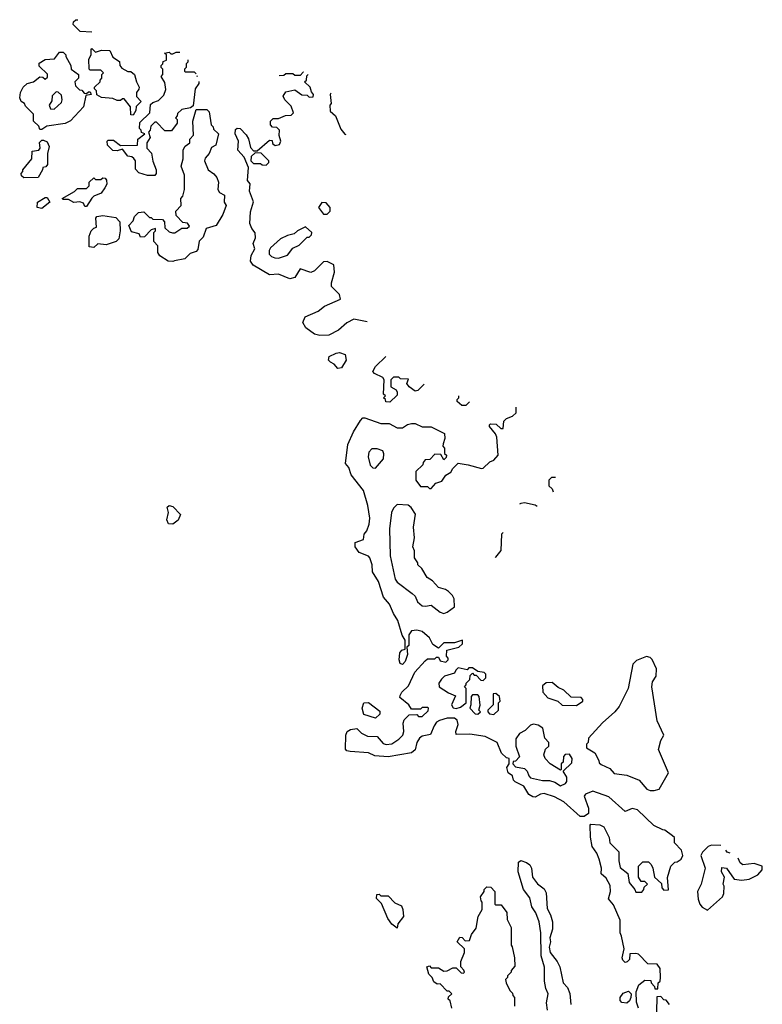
# Model space of a CAD drawing. Extents: x 2029826 to 2248070, y 228728 to 402406.
# Tile 365 of 368: x 2175472 to 2179610, y 364996 to 370481. Entities that reach past the tile are written whole.
import ezdxf

# ---------------------------------------------------------------- set-up
doc = ezdxf.new("R2010")
doc.units = 0

msp = doc.modelspace()

# ---------------------------------------------------------------- linework, layer by layer
at = {"layer": '0CON10XD'}
for points in [[(2175874.6, 370410.7), (2175810, 370415), (2175770, 370455), (2175771.7, 370468.3), (2175785, 370480), (2175795, 370480), (2175796.2, 370480.9)], [(2175595, 369870), (2175585, 369870), (2175578.3, 369888.3), (2175550, 369915), (2175550, 369955), (2175505, 370000), (2175500, 370015), (2175480, 370025), (2175472.5, 370045), (2175477.5, 370075), (2175492.5, 370105), (2175513.9, 370126.1), (2175550, 370135), (2175585, 370162.5), (2175601.7, 370161.7), (2175615, 370150), (2175628.3, 370161.7), (2175628.3, 370178.3), (2175581.7, 370221.7), (2175581.7, 370238.3), (2175615, 370260), (2175667, 370263), (2175695, 370300), (2175715, 370300), (2175730, 370285), (2175730, 370275), (2175757.5, 370225), (2175760, 370205), (2175800, 370175), (2175800, 370155), (2175780, 370135), (2175783, 370113), (2175805, 370090), (2175818.3, 370088.3), (2175831.7, 370071.7), (2175845, 370070), (2175855, 370080), (2175865, 370080), (2175870, 370065), (2175841.7, 370058.3), (2175827.5, 369995), (2175755, 369917.5), (2175725, 369903.3), (2175623, 369887), (2175595, 369870)], [(2176105, 369950), (2176091.7, 369951.7), (2176090, 369995), (2176055, 370040), (2176045, 370040), (2176035, 370030), (2176015, 370030), (2175991.7, 370041.7), (2175928.3, 370048.3), (2175901.7, 370061.7), (2175900, 370085), (2175890, 370095), (2175890, 370105), (2175920, 370135), (2175920, 370145), (2175930, 370155), (2175930, 370175), (2175940, 370185), (2175925, 370200), (2175865, 370200), (2175860, 370205), (2175858.3, 370261.7), (2175870, 370285), (2175870, 370315), (2175875, 370320), (2175895, 370300), (2175928.3, 370311.7), (2175975, 370310), (2175991.7, 370271.7), (2176028.3, 370248.3), (2176030, 370225), (2176040.7, 370210.7), (2176075, 370192.5), (2176091.7, 370191.7), (2176112.5, 370175), (2176122.5, 370135), (2176137.5, 370105), (2176136.7, 370093.3), (2176122.5, 370075), (2176123, 370053), (2176150, 370025), (2176121.7, 369998.3), (2176120, 369975), (2176105, 369950)], [(2176470, 370137), (2176470, 370134), (2176470, 370125), (2176450, 370095), (2176438.3, 370001.7), (2176425, 369990), (2176375, 369980), (2176351.7, 369958.3), (2176350, 369945), (2176340, 369935), (2176350, 369925), (2176350, 369905), (2176318.3, 369861.7), (2176281.7, 369861.7), (2176235, 369910), (2176225, 369910), (2176203, 369887), (2176200, 369865), (2176190, 369855), (2176200, 369825), (2176180, 369795), (2176180, 369765), (2176207, 369737), (2176213.6, 369693.6), (2176233.3, 369645), (2176232.5, 369625), (2176225, 369612.5), (2176185, 369612.5), (2176137, 369627), (2176118.3, 369648.3), (2176117.5, 369695), (2176108.3, 369708.3), (2176097, 369717), (2176075, 369720), (2176045, 369760), (2176015, 369750), (2175991.7, 369751.7), (2175961.7, 369781.7), (2175960, 369805), (2175965, 369810), (2175995, 369810), (2176035, 369780), (2176128.3, 369781.7), (2176130, 369815), (2176170, 369845), (2176151.7, 369851.7), (2176150, 369865), (2176140, 369875), (2176141.7, 369908.3), (2176197, 369963), (2176201.7, 370008.3), (2176215, 370020), (2176245, 370030), (2176263, 370047), (2176275, 370060), (2176287, 370093), (2176281.7, 370131.7), (2176260, 370165), (2176270, 370175), (2176270, 370205), (2176260, 370215), (2176260, 370225), (2176270, 370235), (2176271.7, 370248.3), (2176290, 370255), (2176290, 370285), (2176280, 370295), (2176305, 370300), (2176315, 370290), (2176325, 370290), (2176345, 370300), (2176364.3, 370300)], [(2176410, 370257), (2176410, 370245), (2176400, 370235), (2176400, 370215), (2176390, 370205), (2176390, 370195), (2176395, 370190), (2176445, 370190), (2176456.4, 370180)], [(2176459.5, 370169.2), (2176460.8, 370164.7)], [(2177408, 368797.5), (2177335, 368812.5), (2177295, 368792.5), (2177248.8, 368751.2), (2177195, 368723.8), (2177145, 368721.2), (2177115, 368730), (2177067.5, 368765), (2177050, 368795), (2177063.9, 368826.1), (2177135, 368857.5), (2177170, 368885), (2177260, 368925), (2177255, 368950), (2177210, 368995), (2177210, 369015), (2177226.7, 369075), (2177222.5, 369115), (2177185, 369133.3), (2177165, 369132.5), (2177115, 369082.5), (2177095, 369073.3), (2177035, 369093.3), (2177005.5, 369044.5), (2176977.3, 369037.3), (2176915, 369062.5), (2176865, 369058.8), (2176774.2, 369114.2), (2176758.8, 369135), (2176762.7, 369167.3), (2176782.5, 369205), (2176773.3, 369235), (2176786.7, 369265), (2176783.6, 369293.6), (2176765, 369317.5), (2176754.2, 369345), (2176759.1, 369410.9), (2176776, 369466), (2176752.9, 369525), (2176757, 369567), (2176742.5, 369585), (2176747, 369657), (2176722.5, 369715), (2176687.5, 369755), (2176692.5, 369805), (2176672.5, 369845), (2176675, 369870), (2176685, 369877.5), (2176700, 369875), (2176735, 369840), (2176747, 369817), (2176758.3, 369768.3), (2176775, 369750), (2176795, 369750), (2176865, 369810), (2176878.3, 369808.3), (2176881.7, 369791.7), (2176895, 369780), (2176920, 369785), (2176926.7, 369805), (2176917.5, 369835), (2176920, 369865), (2176905, 369880), (2176881.7, 369881.7), (2176870, 369895), (2176870, 369915), (2176885, 369930), (2176915, 369930), (2176953, 369947), (2176985, 369950), (2176998.3, 369961.7), (2176985, 370000), (2176950, 370035), (2176940, 370055), (2176955, 370080), (2177005, 370090), (2177045, 370062.5), (2177075, 370060), (2177085, 370050), (2177108.3, 370051.7), (2177110, 370065), (2177098.3, 370078.3), (2177090, 370105), (2177060, 370135), (2177070, 370145), (2177071.7, 370168.3), (2177080.1, 370176)], [(2177053.3, 370188.7), (2177051.9, 370189.1), (2177035, 370170), (2177005, 370170), (2176995, 370180), (2176955, 370180), (2176945, 370170), (2176918.3, 370167.8)], [(2175665, 369982.5), (2175705, 370020), (2175710, 370035), (2175705, 370060), (2175687, 370077), (2175675, 370080), (2175653, 370057), (2175651.7, 370028.3), (2175637.5, 370005), (2175643.6, 369983.6), (2175665, 369982.5)], [(2177206.2, 370072.4), (2177202.5, 370065), (2177207.5, 370015), (2177200, 370005), (2177201.7, 369971.7), (2177232.5, 369945), (2177261.7, 369871.7), (2177283.6, 369843.6), (2177290.2, 369841.4)], [(2176325, 369133.3), (2176300, 369135), (2176252.5, 369165), (2176242.5, 369185), (2176241.7, 369221.7), (2176220, 369245), (2176220, 369295), (2176230, 369305), (2176228.3, 369318.3), (2176205, 369310), (2176168.3, 369271.7), (2176145, 369270), (2176138.3, 369288.3), (2176095, 369300), (2176080, 369335), (2176105, 369360), (2176112.5, 369385), (2176133.6, 369406.4), (2176165, 369410), (2176195, 369380), (2176205, 369380), (2176215, 369370), (2176268.3, 369368.3), (2176280, 369355), (2176281.7, 369321.7), (2176305, 369300), (2176323, 369293), (2176337, 369293), (2176375, 369320), (2176405, 369320), (2176418.3, 369331.7), (2176408.3, 369348.3), (2176381.7, 369351.7), (2176345, 369390), (2176342.5, 369415), (2176372.5, 369445), (2176370, 369485), (2176381.7, 369498.3), (2176390, 369535), (2176390, 369615), (2176372.5, 369665), (2176382.5, 369705), (2176383.6, 369756.4), (2176393.6, 369776.4), (2176420, 369795), (2176420, 369815), (2176441.7, 369838.3), (2176437.5, 369915), (2176455, 369980), (2176515, 369980), (2176528.3, 369968.3), (2176540, 369895), (2176550, 369885), (2176551.7, 369871.7), (2176580, 369845), (2176565, 369782.5), (2176541.7, 369768.3), (2176527.5, 369735), (2176505, 369710), (2176502.5, 369695), (2176522.5, 369645), (2176555, 369622.5), (2176571.7, 369601.7), (2176580, 369575), (2176576.7, 369535), (2176585, 369517.5), (2176613.6, 369503.6), (2176612.5, 369465), (2176622.5, 369445), (2176603.8, 369395), (2176566.4, 369333.6), (2176511.7, 369318.3), (2176495, 369270), (2176473, 369247), (2176465, 369200), (2176455, 369190), (2176421.7, 369178.3), (2176391.7, 369148.3), (2176335, 369137.5), (2176325, 369133.3)], [(2175495, 369600), (2175481.7, 369611.7), (2175480, 369625), (2175490, 369635), (2175490, 369645), (2175540, 369705), (2175541.7, 369748.3), (2175580, 369755), (2175587.5, 369765), (2175583, 369797), (2175595, 369810), (2175605, 369810), (2175625, 369800), (2175637.5, 369775), (2175627.5, 369735), (2175627.5, 369675), (2175618.3, 369661.7), (2175601.7, 369658.3), (2175600, 369645), (2175575, 369602.5), (2175495, 369600)], [(2176845, 369670), (2176860, 369685), (2176860, 369695), (2176818.3, 369738.3), (2176785, 369740), (2176761.7, 369718.3), (2176760, 369695), (2176775, 369680), (2176815, 369680), (2176823, 369673), (2176845, 369670)], [(2175845, 369440), (2175835, 369440), (2175828.3, 369458.3), (2175807, 369467), (2175775, 369462.5), (2175745, 369480), (2175715, 369480), (2175710, 369485), (2175777, 369523), (2175795, 369540), (2175845, 369540), (2175860, 369555), (2175860, 369575), (2175885, 369600), (2175895, 369590), (2175925, 369590), (2175935, 369600), (2175948.3, 369598.3), (2175957, 369587), (2175957.5, 369565), (2175947.5, 369545), (2175926.1, 369513.9), (2175885, 369497.5), (2175873.6, 369486.4), (2175845, 369440)], [(2175595, 369430), (2175570, 369435), (2175572.5, 369465), (2175615, 369490), (2175625, 369490), (2175640, 369465), (2175595, 369430)], [(2177185, 369397.5), (2177202.5, 369415), (2177202.5, 369435), (2177180.7, 369460.7), (2177155, 369462.5), (2177137.5, 369435), (2177165, 369397.5), (2177185, 369397.5)], [(2175885, 369212.5), (2175860, 369215), (2175860, 369275), (2175870, 369305), (2175885, 369320), (2175900, 369325), (2175897.5, 369375), (2175902.5, 369385), (2175935, 369390), (2176008.3, 369378.3), (2176030, 369355), (2176032.5, 369305), (2176025, 369260), (2176010, 369245), (2175955, 369227.5), (2175908.3, 369231.7), (2175885, 369212.5)], [(2176915, 369153.3), (2176965, 369170), (2176995, 369207.5), (2177030, 369225), (2177075, 369270), (2177085, 369270), (2177098.3, 369281.7), (2177100, 369295), (2177065, 369327.5), (2177020, 369305), (2177002.5, 369287.5), (2176965, 369278.8), (2176925, 369260), (2176870.5, 369209.5), (2176863.3, 369195), (2176863.3, 369175), (2176875, 369162.5), (2176893.6, 369153.6), (2176915, 369153.3)], [(2177245, 368537.5), (2177225, 368562.5), (2177205, 368572.5), (2177193.3, 368585), (2177197.5, 368605), (2177235, 368624), (2177255, 368627.1), (2177285, 368616.2), (2177291.2, 368585), (2177265, 368541.2), (2177245, 368537.5)], [(2177725.9, 368450.9), (2177690, 368415), (2177675, 368412.5), (2177642.5, 368435), (2177630, 368455), (2177638.3, 368478.3), (2177595, 368480), (2177585, 368490), (2177555, 368490), (2177540, 368475), (2177540, 368435), (2177569.3, 368419.3), (2177576.4, 368406.4), (2177575, 368390), (2177535, 368350), (2177511.7, 368351.7), (2177510, 368365), (2177500, 368375), (2177510, 368385), (2177500, 368395), (2177502.5, 368475), (2177495, 368487.5), (2177449.3, 368509.3), (2177440.5, 368520.5), (2177455, 368549.2), (2177512.8, 368604.9)], [(2177977.9, 368352.7), (2177958.3, 368331.7), (2177935, 368332.5), (2177910, 368355), (2177910, 368365), (2177920, 368375), (2177919.6, 368384.8)], [(2177831.7, 368118.3), (2177830, 368105), (2177840, 368095), (2177840, 368065), (2177850, 368055), (2177848.3, 368041.7), (2177835, 368030), (2177818.3, 368058.3), (2177785, 368060), (2177758.3, 368031.7), (2177731.7, 368028.3), (2177720, 368015), (2177718.3, 368001.7), (2177680, 367965), (2177680, 367915), (2177705, 367880), (2177745, 367880), (2177755, 367870), (2177765, 367870), (2177791.7, 367898.3), (2177825, 367910), (2177847, 367943), (2177875, 367960), (2177885, 367980), (2177915, 368010), (2177971.7, 368001.7), (2178045, 367980), (2178055, 367982.5), (2178091.7, 368018.3), (2178115, 368027.5), (2178137.5, 368055), (2178130, 368155), (2178123.6, 368173.6), (2178090, 368215), (2178090, 368225), (2178095, 368230), (2178127, 368227), (2178153, 368203), (2178167, 368203), (2178170, 368245), (2178185, 368260), (2178218.3, 368271.7), (2178238.3, 368291.7), (2178239.5, 368323)], [(2178920, 364975), (2178908.3, 365008.3), (2178907.5, 365065), (2178922.5, 365105), (2178955, 365130), (2178988.3, 365128.3), (2178990, 365115), (2179010, 365095), (2179011.7, 365081.7), (2179028.3, 365081.7), (2179030, 365115), (2179040, 365125), (2179042.5, 365145), (2179040, 365195), (2179025, 365220), (2178971.7, 365221.7), (2178920, 365275), (2178905, 365280), (2178871.7, 365278.3), (2178870, 365245), (2178857, 365233), (2178845, 365230), (2178833, 365243), (2178830, 365255), (2178840, 365305), (2178826.4, 365376.4), (2178817.5, 365395), (2178818.8, 365465), (2178780.7, 365550.7), (2178753, 365583), (2178763.3, 365625), (2178761.7, 365658.3), (2178739.3, 365699.3), (2178713, 365723), (2178713.3, 365755), (2178701.2, 365805), (2178688.3, 365838.3), (2178662.5, 365875), (2178653, 365927), (2178650, 365995), (2178655, 366000), (2178705, 365996.7), (2178727.5, 365985), (2178757.5, 365925), (2178760, 365895), (2178810, 365845), (2178810, 365795), (2178818.3, 365758.3), (2178860, 365725), (2178867.5, 365675), (2178900, 365635), (2178905, 365620), (2178938.3, 365621.7), (2178950, 365635), (2178951.7, 365648.3), (2178970, 365665), (2178955, 365680), (2178935, 365680), (2178920, 365705), (2178920, 365765), (2178945, 365790), (2178975, 365790), (2178990, 365775), (2179000, 365755), (2179010, 365705), (2179048.3, 365668.3), (2179050, 365645), (2179061.7, 365631.7), (2179087, 365633), (2179081.7, 365701.7), (2179100, 365765), (2179121.7, 365788.3), (2179135, 365790), (2179157.5, 365805), (2179167.5, 365825), (2179160, 365855), (2179120, 365895), (2179120, 365925), (2179110, 365935), (2179067, 365967), (2179055, 365967.5), (2179005, 365992.5), (2178915, 366080), (2178885, 366086.7), (2178845, 366070), (2178755, 366152.5), (2178665, 366183.3), (2178625, 366167.5), (2178617.5, 366155), (2178641.7, 366088.3), (2178641.7, 366058.3), (2178617, 366043), (2178595, 366042.5), (2178505, 366123.8), (2178451.7, 366151.7), (2178395, 366170), (2178375, 366166.7), (2178345, 366150), (2178331.2, 366151.2), (2178310, 366165), (2178281.7, 366211.7), (2178232.5, 366235), (2178223.3, 366245), (2178218.3, 366268.3), (2178193.3, 366285), (2178187.5, 366315), (2178200, 366335), (2178200, 366365), (2178185, 366370), (2178157.5, 366395), (2178132.5, 366455), (2178065, 366487.5), (2177980.5, 366500.5), (2177905, 366500), (2177903.3, 366515), (2177915.8, 366555.8), (2177909.1, 366579.1), (2177895, 366590.8), (2177855, 366590), (2177812, 366578), (2177795, 366567.5), (2177782.3, 366547.7), (2177760.5, 366499.5), (2177715, 366490), (2177700.5, 366479.5), (2177685.9, 366454.1), (2177676.8, 366413.2), (2177655, 366396.2), (2177525, 366374), (2177450.7, 366380.7), (2177415, 366397.5), (2177313.9, 366403.9), (2177295, 366407.5), (2177287, 366417), (2177288.8, 366495), (2177297.5, 366515), (2177315, 366526.7), (2177351.7, 366531.7), (2177377.3, 366507.3), (2177409.7, 366489.7), (2177465, 366487.5), (2177498.3, 366448.3), (2177515, 366443.3), (2177545, 366446.7), (2177585, 366472.5), (2177607.5, 366495), (2177612.5, 366515), (2177608.3, 366561.7), (2177615, 366580), (2177641.7, 366608.3), (2177685, 366610), (2177695, 366600), (2177715, 366600), (2177748.3, 366631.7), (2177750, 366645), (2177745, 366650), (2177715, 366650), (2177705, 366640), (2177655, 366640), (2177640, 366665), (2177590, 366705), (2177593, 366717), (2177602.5, 366735), (2177638.8, 366771.2), (2177673.9, 366846.1), (2177730.7, 366909.3), (2177745, 366920), (2177785, 366920), (2177795, 366930), (2177805, 366930), (2177815, 366910), (2177847, 366903), (2177860, 366915), (2177860, 366925), (2177850, 366935), (2177851.7, 366968.3), (2177920, 366985), (2177940, 367005), (2177940, 367025), (2177895, 367010), (2177835, 367010), (2177805, 366980), (2177775, 367000), (2177755, 367037.5), (2177715, 367073.3), (2177685, 367080), (2177655, 367077.5), (2177640, 367055), (2177640, 366995), (2177630, 366985), (2177632.5, 366945), (2177620, 366905), (2177605, 366890), (2177592.5, 366895), (2177587.5, 366915), (2177590, 366955), (2177601.7, 366968.3), (2177620, 366975), (2177620, 367025), (2177603, 367053), (2177580, 367135), (2177555, 367172.5), (2177532, 367225), (2177499.2, 367265), (2177471.7, 367351.7), (2177438.8, 367405), (2177436.2, 367445), (2177423.6, 367483.6), (2177415, 367492.5), (2177363.6, 367513.6), (2177342.5, 367545), (2177341.7, 367568.3), (2177387.5, 367585), (2177392.5, 367615), (2177406, 367634), (2177418.8, 367671.2), (2177423.9, 367703.9), (2177412, 367775), (2177387.7, 367857.7), (2177320, 367945), (2177306.7, 367986.7), (2177288.3, 368008.3), (2177300, 368115), (2177332.5, 368185), (2177371.7, 368248.3), (2177385, 368262.5), (2177395, 368263.3), (2177485, 368232.5), (2177531.7, 368231.7), (2177575, 368207.5), (2177605, 368207.5), (2177633.3, 368226.7), (2177655, 368232.5), (2177675, 368232.5), (2177715, 368212.5), (2177765, 368213.3), (2177840, 368175), (2177841.7, 368148.3), (2177831.7, 368118.3)], [(2177455, 367982.5), (2177500, 368035), (2177501.7, 368061.7), (2177495, 368080), (2177465, 368090), (2177435, 368090), (2177418.3, 368071.7), (2177413.3, 368045), (2177425, 368000), (2177440, 367985), (2177455, 367982.5)], [(2178457, 367930), (2178435, 367930), (2178420, 367915), (2178420, 367885), (2178438.3, 367868.3), (2178444.7, 367850.2)], [(2176325, 367670.8), (2176301.9, 367671.9), (2176291.4, 367695), (2176301.2, 367735), (2176294.2, 367765), (2176305, 367775.6), (2176325, 367769.2), (2176369.2, 367725), (2176355, 367693.8), (2176325, 367670.8)], [(2177835, 367172.5), (2177855, 367180), (2177895, 367210), (2177892.5, 367255), (2177883.6, 367273.6), (2177862.5, 367295), (2177845, 367306.7), (2177805, 367317.5), (2177772.5, 367355), (2177743.6, 367373.6), (2177713.6, 367423.6), (2177690, 367445), (2177690, 367455), (2177673, 367483), (2177671.7, 367521.7), (2177662.5, 367545), (2177672.5, 367595), (2177666.7, 367655), (2177677, 367727), (2177653, 367763), (2177636.1, 367776.1), (2177575, 367780), (2177555, 367760), (2177543.3, 367735), (2177533.8, 367645), (2177536.7, 367495), (2177563.8, 367365), (2177575, 367347.5), (2177660, 367285), (2177675, 367270), (2177688.8, 367238.8), (2177715, 367216.2), (2177733.6, 367213.6), (2177765, 367220), (2177815, 367180), (2177835, 367172.5)], [(2178355.3, 367768.9), (2178345, 367777.5), (2178285, 367790), (2178265, 367786.7), (2178257.8, 367781.9)], [(2178165.3, 367624.8), (2178157.5, 367615), (2178152.5, 367525), (2178123, 367487), (2178122.4, 367484.6)], [(2179007.5, 366187.5), (2179035, 366193.8), (2179087.5, 366285), (2179032.3, 366415), (2179044.5, 366465), (2179062.2, 366495), (2179024.6, 366574.6), (2178994.5, 366765), (2178998.3, 366791.7), (2179018.8, 366825), (2179020, 366865), (2178996.2, 366916.2), (2178985, 366927.5), (2178965, 366933.3), (2178909.3, 366910.7), (2178889.3, 366890.7), (2178863.1, 366755), (2178812.9, 366655), (2178787.5, 366625), (2178719.2, 366565), (2178641.7, 366478.3), (2178640, 366455), (2178630, 366445), (2178630, 366425), (2178676.4, 366396.4), (2178700, 366355), (2178701.7, 366341.7), (2178711.7, 366331.7), (2178760.7, 366310.7), (2178785, 366282.5), (2178855, 366272.5), (2178923.9, 366243.9), (2178966.7, 366195), (2178985, 366187.5), (2179007.5, 366187.5)], [(2177905, 366643.8), (2177928.6, 366651.4), (2177960, 366675), (2177960, 366755), (2177950, 366765), (2177960, 366775), (2177960, 366785), (2177980, 366805), (2177981.7, 366828.3), (2177995, 366840), (2178005, 366830), (2178015, 366830), (2178041.7, 366801.7), (2178055, 366800), (2178070, 366815), (2178070, 366835), (2178060, 366845), (2178025, 366850), (2177995, 366870), (2177975, 366870), (2177965, 366860), (2177915, 366870), (2177901.7, 366858.3), (2177895, 366840), (2177840, 366825), (2177821.7, 366808.3), (2177807.5, 366785), (2177810, 366765), (2177861.7, 366731.7), (2177900, 366715), (2177879.2, 366665), (2177887.5, 366647.5), (2177905, 366643.8)], [(2178575, 366660), (2178610, 366685), (2178610, 366695), (2178600, 366705), (2178545, 366707.5), (2178505, 366746), (2178471.7, 366761.7), (2178439.3, 366789.3), (2178405, 366787.5), (2178385, 366770), (2178386.7, 366735), (2178415, 366703.3), (2178470, 366685), (2178495, 366662.5), (2178575, 366660)], [(2178025, 366612.5), (2178040, 366625), (2178030, 366635), (2178037.5, 366662.5), (2178031.7, 366711.7), (2178025, 366720), (2177995, 366720), (2177988.3, 366711.7), (2177986.4, 366663.6), (2177980, 366645), (2178010, 366615), (2178025, 366612.5)], [(2178115, 366610), (2178140, 366635), (2178140, 366675), (2178150, 366685), (2178145, 366710), (2178125, 366727.5), (2178110, 366725), (2178110, 366665), (2178080, 366635), (2178080, 366625), (2178090, 366615), (2178115, 366610)], [(2177455, 366590), (2177390.7, 366610.7), (2177380, 366645), (2177390, 366675), (2177415, 366676.7), (2177478.3, 366628.3), (2177478.3, 366611.7), (2177455, 366590)], [(2178485, 366213.3), (2178513, 366227), (2178521.7, 366238.3), (2178521.7, 366261.7), (2178500, 366295), (2178548.3, 366341.7), (2178550, 366365), (2178535, 366390), (2178511.7, 366388.3), (2178503, 366377), (2178500, 366345), (2178490, 366335), (2178490, 366305), (2178485, 366300), (2178427.5, 366335), (2178400, 366365), (2178392.5, 366385), (2178401.7, 366418.3), (2178420, 366435), (2178420, 366455), (2178398.3, 366478.3), (2178387.5, 366535), (2178361.7, 366551.7), (2178335, 366557.5), (2178318.3, 366551.7), (2178289.3, 366520.7), (2178257.5, 366505), (2178237.5, 366475), (2178236.7, 366435), (2178257.5, 366375), (2178235, 366350), (2178221.7, 366348.3), (2178220, 366335), (2178235, 366320), (2178285, 366310), (2178300, 366295), (2178308.3, 366268.3), (2178318.3, 366258.3), (2178385, 366243.3), (2178425, 366243.3), (2178453.6, 366233.6), (2178485, 366213.3)], [(2179378.1, 365881.5), (2179326.4, 365883.6), (2179307.5, 365875), (2179276.1, 365843.9), (2179266.7, 365825), (2179291.2, 365755), (2179268.8, 365665), (2179248.8, 365625), (2179252.3, 365582.3), (2179261.2, 365555), (2179275, 365537.5), (2179305, 365520), (2179387.5, 365595), (2179396.4, 365613.6), (2179397.5, 365655), (2179392.5, 365665), (2179400, 365705), (2179383.3, 365735), (2179385, 365757.5), (2179410, 365755), (2179453, 365693), (2179495, 365687.5), (2179537, 365693), (2179585, 365717.5), (2179610, 365745), (2179610, 365765), (2179565, 365780), (2179502.3, 365772.3), (2179486.7, 365785), (2179475, 365809.4)], [(2179431, 365837.7), (2179415, 365843.3), (2179406.4, 365854.2)], [(2178413, 364963), (2178407.5, 365005), (2178417.5, 365055), (2178403.3, 365085), (2178396.7, 365125), (2178397, 365203), (2178377, 365267), (2178376.4, 365393.6), (2178366.7, 365455), (2178347.5, 365505), (2178325, 365540), (2178315, 365590), (2178280, 365635), (2178250, 365735), (2178251.7, 365788.3), (2178265, 365797.5), (2178296.7, 365786.7), (2178315, 365772.5), (2178323.3, 365755), (2178330, 365705), (2178357, 365667), (2178395, 365640), (2178406.4, 365616.4), (2178410.7, 365530.7), (2178430, 365495), (2178441.2, 365455), (2178441.2, 365415), (2178427, 365367), (2178430, 365345), (2178422.5, 365315), (2178427.5, 365285), (2178467.5, 365235), (2178482.5, 365205), (2178500, 365115), (2178525, 365090), (2178537, 365057), (2178542.5, 364995)], [(2177880, 364975), (2177870, 365015), (2177860, 365025), (2177861.7, 365038.3), (2177880, 365055), (2177865, 365070), (2177855, 365070), (2177815, 365110), (2177798.3, 365108.3), (2177780.7, 365120.7), (2177770, 365145), (2177752.5, 365165), (2177740, 365205), (2177755, 365210), (2177765, 365200), (2177805, 365200), (2177835, 365180), (2177855, 365182.5), (2177885, 365200), (2177905, 365200), (2177931.7, 365171.7), (2177945, 365170), (2177950, 365175), (2177947, 365187), (2177930, 365205), (2177930, 365235), (2177950, 365285), (2177950, 365305), (2177910, 365345), (2177925, 365370), (2177938.3, 365368.3), (2177955, 365350), (2177978.3, 365351.7), (2177990, 365385), (2178015, 365420), (2178027.5, 365485), (2178050, 365525), (2178050, 365565), (2178043, 365573), (2178040, 365595), (2178060, 365625), (2178060, 365635), (2178075, 365650), (2178098.3, 365648.3), (2178120, 365625), (2178120, 365555), (2178125, 365550), (2178155, 365550), (2178187, 365507), (2178188.3, 365468.3), (2178210, 365425), (2178210, 365325), (2178217, 365317), (2178230, 365255), (2178231.7, 365208.3), (2178210, 365185), (2178210, 365175), (2178190, 365155), (2178190, 365145), (2178180, 365135), (2178182.5, 365115), (2178203, 365073), (2178218.3, 365058.3), (2178220, 365045), (2178230, 365035), (2178230, 364985)], [(2177575, 365420), (2177545, 365442.5), (2177523.3, 365475), (2177488.3, 365558.3), (2177460, 365585), (2177461.7, 365608.3), (2177475, 365610), (2177485, 365600), (2177525, 365600), (2177561.7, 365561.7), (2177600, 365545), (2177607.5, 365525), (2177610, 365485), (2177580, 365445), (2177575, 365420)], [(2178855, 365002.5), (2178827, 365007), (2178818.3, 365018.3), (2178817.5, 365035), (2178835, 365057.5), (2178865, 365070), (2178880, 365055), (2178877.5, 365035), (2178870, 365015), (2178855, 365002.5)], [(2179092.5, 364995), (2179075, 365020), (2179061.7, 365021.7), (2179045, 365040), (2179021.7, 365038.3), (2179020, 364955)]]:
    msp.add_lwpolyline(points, dxfattribs=at)

doc.saveas('drawing.dxf')
